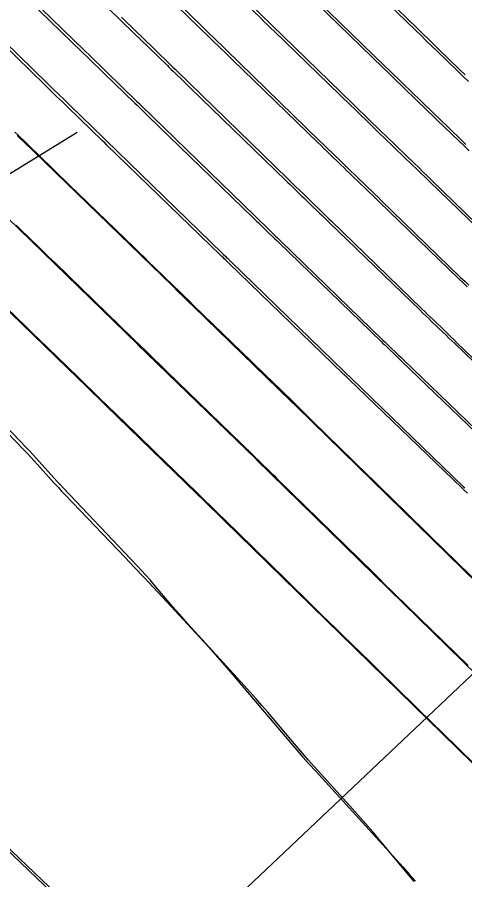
# Model space of a CAD drawing. Extents: x 954385 to 988206, y 1868364 to 1924553.
# Drawn here: x 955503.5 to 955530.6, y 1923273.7 to 1923325.9 of the extents above; entities that cross this region are included whole.
import ezdxf

# ---------------------------------------------------------------- set-up
doc = ezdxf.new("R2010")
doc.units = 0
for name, color, linetype in [('1', 7, 'Continuous'), ('Default', 7, 'Continuous'), ('Ex_Major Contours', 7, 'Continuous'), ('Ex_Minor Contours', 7, 'Continuous'), ('Perimeter', 7, 'Continuous'), ('Slopes', 7, 'Continuous')]:
    doc.layers.add(name, color=color, linetype=linetype)

msp = doc.modelspace()

# ---------------------------------------------------------------- linework, layer by layer
at = {"layer": '1'}
for points in [[(955521.7, 1923331.097), (955527.755, 1923325.218), (955528.075, 1923324.908), (955528.395, 1923324.597), (955528.715, 1923324.286), (955529.036, 1923323.976), (955530.317, 1923322.733), (955530.638, 1923322.423)], [(955519.668, 1923328.889), (955525.785, 1923322.95), (955526.056, 1923322.687), (955526.327, 1923322.424), (955526.598, 1923322.161), (955526.869, 1923321.898), (955527.953, 1923320.847), (955528.224, 1923320.584), (955528.496, 1923320.321), (955528.767, 1923320.059), (955529.039, 1923319.797), (955530.374, 1923318.511), (955530.687, 1923318.209)], [(955504.313, 1923327.077), (955507.567, 1923323.915), (955507.898, 1923323.594), (955508.229, 1923323.272), (955508.561, 1923322.95), (955508.892, 1923322.629), (955510.736, 1923320.836), (955510.879, 1923320.698), (955511.021, 1923320.56), (955517.905, 1923313.875), (955517.979, 1923313.803), (955518.053, 1923313.731), (955518.127, 1923313.66), (955518.201, 1923313.588), (955518.498, 1923313.301), (955518.572, 1923313.229), (955518.646, 1923313.157), (955518.72, 1923313.085), (955518.794, 1923313.014), (955519.159, 1923312.662), (955519.244, 1923312.58), (955519.33, 1923312.497), (955519.415, 1923312.415), (955519.501, 1923312.332), (955525.662, 1923306.359), (955525.768, 1923306.257), (955525.873, 1923306.155), (955525.979, 1923306.053), (955526.084, 1923305.951), (955526.507, 1923305.544), (955526.613, 1923305.442), (955526.719, 1923305.34), (955526.825, 1923305.238), (955526.93, 1923305.136), (955532.919, 1923299.367)], [(955513.247, 1923326.762), (955514.684, 1923325.366), (955514.85, 1923325.205), (955515.015, 1923325.044), (955515.181, 1923324.884), (955515.346, 1923324.723), (955521.845, 1923318.412), (955522.017, 1923318.245), (955522.19, 1923318.078), (955522.362, 1923317.91), (955522.535, 1923317.743), (955523.225, 1923317.074), (955523.398, 1923316.906), (955523.571, 1923316.739), (955523.744, 1923316.572), (955523.917, 1923316.405), (955524.766, 1923315.587), (955524.965, 1923315.394), (955525.165, 1923315.202), (955525.364, 1923315.01), (955525.562, 1923314.817), (955530.369, 1923310.158), (955530.615, 1923309.92), (955530.86, 1923309.682)], [(955532.722, 1923312.057), (955528.593, 1923316.06), (955528.338, 1923316.307), (955528.082, 1923316.555), (955527.826, 1923316.802), (955527.57, 1923317.049), (955526.478, 1923318.101), (955526.256, 1923318.316), (955526.033, 1923318.53), (955525.811, 1923318.745), (955525.589, 1923318.96), (955524.702, 1923319.82), (955524.48, 1923320.036), (955524.258, 1923320.251), (955524.036, 1923320.466), (955523.815, 1923320.681), (955517.509, 1923326.804)], [(955489.905, 1923326.347), (955490.56, 1923325.712), (955496.424, 1923320.03), (955496.438, 1923320.017), (955500.738, 1923315.849), (955500.743, 1923315.844), (955510.792, 1923306.11), (955510.799, 1923306.103), (955517.97, 1923299.148), (955517.978, 1923299.14), (955546.543, 1923271.234)], [(955509.818, 1923325.911), (955510.131, 1923325.607), (955510.444, 1923325.303), (955510.757, 1923324.999), (955511.069, 1923324.695), (955512.71, 1923323.101), (955512.829, 1923322.986), (955512.947, 1923322.871), (955513.065, 1923322.756), (955513.183, 1923322.642), (955519.875, 1923316.144), (955519.998, 1923316.024), (955520.121, 1923315.905), (955520.245, 1923315.785), (955520.368, 1923315.665), (955520.861, 1923315.187), (955520.985, 1923315.068), (955521.108, 1923314.948), (955521.232, 1923314.829), (955521.356, 1923314.71), (955521.963, 1923314.124), (955522.105, 1923313.987), (955522.247, 1923313.85), (955522.389, 1923313.712), (955522.531, 1923313.575), (955528.016, 1923308.258), (955528.191, 1923308.088), (955528.367, 1923307.918), (955528.543, 1923307.749), (955528.719, 1923307.579), (955529.423, 1923306.901), (955529.599, 1923306.732), (955529.775, 1923306.562), (955529.951, 1923306.392), (955530.127, 1923306.223), (955535.307, 1923301.233)], [(955501.842, 1923325.295), (955505.316, 1923321.92), (955505.666, 1923321.58), (955506.015, 1923321.241), (955506.364, 1923320.901), (955506.714, 1923320.562), (955508.762, 1923318.571), (955508.858, 1923318.479), (955515.935, 1923311.607), (955516.01, 1923311.534), (955516.134, 1923311.414), (955516.183, 1923311.366), (955516.233, 1923311.318), (955516.355, 1923311.2), (955516.384, 1923311.173), (955516.413, 1923311.145), (955516.441, 1923311.117), (955516.47, 1923311.09), (955523.309, 1923304.46), (955523.344, 1923304.425), (955523.38, 1923304.391), (955523.415, 1923304.357), (955523.45, 1923304.323), (955523.628, 1923304.152), (955523.734, 1923304.05), (955530.531, 1923297.502), (955530.621, 1923297.415)], [(955549.963, 1923273.485), (955549.655, 1923273.786), (955549.347, 1923274.087), (955549.038, 1923274.387), (955548.73, 1923274.688), (955521.372, 1923301.416), (955521.052, 1923301.728), (955520.731, 1923302.041), (955520.411, 1923302.353), (955520.089, 1923302.664), (955514.185, 1923308.39), (955513.869, 1923308.697), (955513.553, 1923309.004), (955513.237, 1923309.31), (955512.921, 1923309.616), (955503.872, 1923318.382), (955503.685, 1923318.563), (955503.497, 1923318.745)], [(955498.328, 1923312.615), (955507.187, 1923304.033), (955507.612, 1923303.621), (955508.037, 1923303.209), (955508.463, 1923302.796), (955508.888, 1923302.384), (955514.382, 1923297.056), (955514.799, 1923296.651), (955515.216, 1923296.246), (955515.632, 1923295.84), (955516.048, 1923295.434), (955543.386, 1923268.727)], [(955498.928, 1923304.859), (955503.88, 1923299.742), (955504.095, 1923299.517), (955504.308, 1923299.291), (955504.518, 1923299.062), (955504.727, 1923298.832), (955505.557, 1923297.905), (955505.765, 1923297.674), (955505.976, 1923297.445), (955506.188, 1923297.218), (955506.402, 1923296.993), (955510.043, 1923293.194), (955510.611, 1923292.599), (955511.176, 1923292.002), (955511.738, 1923291.402), (955512.298, 1923290.799), (955515.062, 1923287.811), (955515.353, 1923287.493), (955515.641, 1923287.171), (955515.926, 1923286.847), (955516.207, 1923286.519), (955520.075, 1923281.963), (955520.442, 1923281.535), (955520.813, 1923281.11), (955521.188, 1923280.688), (955521.567, 1923280.27), (955526.872, 1923274.457), (955527.259, 1923274.028), (955527.642, 1923273.593)]]:
    msp.add_lwpolyline(points, dxfattribs=at)
at = {"layer": 'Default'}
msp.add_line((955858.372, 1922937.149), (955453.201, 1923322.797), dxfattribs=at)
at = {"layer": 'Ex_Major Contours'}
msp.add_lwpolyline([(955532.623, 1923311.961), (955528.475, 1923315.971), (955528.22, 1923316.217), (955527.965, 1923316.463), (955527.71, 1923316.709), (955527.455, 1923316.954), (955526.366, 1923318.001), (955526.145, 1923318.215), (955525.923, 1923318.428), (955525.701, 1923318.642), (955525.48, 1923318.856), (955524.595, 1923319.712), (955524.373, 1923319.926), (955524.152, 1923320.14), (955523.931, 1923320.354), (955523.71, 1923320.568), (955519.088, 1923325.046), (955518.876, 1923325.251), (955518.664, 1923325.456), (955518.453, 1923325.661), (955518.241, 1923325.866), (955517.393, 1923326.687)], dxfattribs=at)
at = {"layer": 'Ex_Minor Contours'}
for points in [[(955506.649, 1923328.741), (955509.693, 1923325.79), (955510.007, 1923325.486), (955510.321, 1923325.182), (955510.634, 1923324.878), (955510.948, 1923324.574), (955512.598, 1923322.978), (955512.716, 1923322.864), (955512.833, 1923322.751), (955512.95, 1923322.638), (955513.067, 1923322.524), (955513.536, 1923322.07), (955513.653, 1923321.957), (955513.77, 1923321.844), (955513.887, 1923321.73), (955514.004, 1923321.617), (955519.771, 1923316.03), (955519.893, 1923315.912), (955520.015, 1923315.793), (955520.138, 1923315.675), (955520.26, 1923315.557), (955520.75, 1923315.083), (955520.872, 1923314.965), (955520.994, 1923314.847), (955521.117, 1923314.729), (955521.24, 1923314.611), (955521.842, 1923314.032), (955521.983, 1923313.896), (955522.124, 1923313.76), (955522.265, 1923313.624), (955522.406, 1923313.488), (955527.914, 1923308.164), (955528.088, 1923307.995), (955528.263, 1923307.827), (955528.437, 1923307.659), (955528.612, 1923307.491), (955529.311, 1923306.82), (955529.486, 1923306.652), (955529.661, 1923306.484), (955529.836, 1923306.316), (955530.011, 1923306.148), (955535.215, 1923301.149)], [(955530.851, 1923322.01), (955530.531, 1923322.319), (955530.21, 1923322.628), (955528.929, 1923323.867), (955528.609, 1923324.176), (955528.289, 1923324.486), (955527.969, 1923324.796), (955527.649, 1923325.106), (955524.172, 1923328.474)], [(955504.177, 1923326.959), (955507.441, 1923323.795), (955507.773, 1923323.473), (955508.106, 1923323.151), (955508.438, 1923322.829), (955508.77, 1923322.508), (955510.625, 1923320.713), (955510.765, 1923320.578), (955510.904, 1923320.443), (955511.183, 1923320.173), (955511.323, 1923320.037), (955511.463, 1923319.902), (955517.801, 1923313.761), (955517.874, 1923313.691), (955517.947, 1923313.62), (955518.02, 1923313.55), (955518.093, 1923313.479), (955518.384, 1923313.197), (955518.457, 1923313.127), (955518.53, 1923313.056), (955518.603, 1923312.986), (955518.676, 1923312.916), (955519.035, 1923312.571), (955519.119, 1923312.49), (955519.203, 1923312.409), (955519.287, 1923312.328), (955519.371, 1923312.247), (955525.559, 1923306.265), (955525.663, 1923306.164), (955525.767, 1923306.064), (955525.872, 1923305.964), (955525.976, 1923305.864), (955526.393, 1923305.463), (955526.497, 1923305.363), (955526.601, 1923305.263), (955526.705, 1923305.163), (955526.81, 1923305.063), (955532.826, 1923299.283)], [(955513.127, 1923326.641), (955514.572, 1923325.242), (955514.736, 1923325.083), (955514.901, 1923324.924), (955515.066, 1923324.765), (955515.23, 1923324.605), (955515.888, 1923323.968), (955516.053, 1923323.809), (955516.217, 1923323.65), (955516.382, 1923323.49), (955516.546, 1923323.331), (955521.74, 1923318.299), (955521.912, 1923318.133), (955522.084, 1923317.967), (955522.255, 1923317.8), (955522.427, 1923317.634), (955523.115, 1923316.97), (955523.287, 1923316.804), (955523.459, 1923316.638), (955523.631, 1923316.472), (955523.803, 1923316.306), (955524.648, 1923315.493), (955524.846, 1923315.302), (955525.045, 1923315.111), (955525.243, 1923314.92), (955525.44, 1923314.729), (955530.268, 1923310.063), (955530.513, 1923309.826), (955530.758, 1923309.59)], [(955521.63, 1923326.76), (955525.679, 1923322.837), (955525.95, 1923322.575), (955526.221, 1923322.313), (955526.491, 1923322.051), (955526.762, 1923321.789), (955527.845, 1923320.742), (955528.116, 1923320.48), (955528.387, 1923320.219), (955528.658, 1923319.958), (955528.93, 1923319.696), (955530.262, 1923318.416), (955530.574, 1923318.115), (955530.886, 1923317.814)], [(955530.78, 1923297.089), (955530.566, 1923297.295), (955530.48, 1923297.377), (955530.437, 1923297.418), (955523.609, 1923303.978), (955523.474, 1923304.107), (955523.339, 1923304.236), (955523.306, 1923304.269), (955523.272, 1923304.301), (955523.239, 1923304.333), (955523.205, 1923304.366), (955516.336, 1923311.005), (955516.282, 1923311.058), (955516.228, 1923311.11), (955516.113, 1923311.221), (955516.066, 1923311.266), (955516.019, 1923311.311), (955515.902, 1923311.424), (955515.832, 1923311.492), (955508.921, 1923318.188), (955508.831, 1923318.275), (955508.674, 1923318.427), (955508.651, 1923318.448), (955506.592, 1923320.441), (955506.241, 1923320.78), (955505.891, 1923321.12), (955505.54, 1923321.459), (955505.19, 1923321.799), (955501.695, 1923325.186)], [(955503.361, 1923318.96), (955503.538, 1923318.788), (955503.715, 1923318.616), (955503.893, 1923318.444), (955505.214, 1923317.161), (955505.334, 1923317.045), (955505.453, 1923316.929), (955505.573, 1923316.813), (955505.692, 1923316.697), (955506.17, 1923316.234), (955506.29, 1923316.118), (955506.409, 1923316.002), (955506.529, 1923315.886), (955506.648, 1923315.771), (955510.584, 1923311.958), (955510.885, 1923311.666), (955511.185, 1923311.375), (955511.486, 1923311.084), (955511.787, 1923310.792), (955512.989, 1923309.626), (955513.29, 1923309.335), (955513.591, 1923309.043), (955513.891, 1923308.752), (955514.192, 1923308.46), (955517.699, 1923305.055), (955518.006, 1923304.757), (955518.313, 1923304.459), (955518.619, 1923304.162), (955518.926, 1923303.864), (955520.153, 1923302.673), (955520.459, 1923302.375), (955520.765, 1923302.077), (955521.071, 1923301.778), (955521.377, 1923301.48), (955524.749, 1923298.181), (955525.065, 1923297.871), (955525.382, 1923297.562), (955525.699, 1923297.252), (955526.016, 1923296.942), (955527.283, 1923295.704), (955527.6, 1923295.394), (955527.916, 1923295.085), (955528.233, 1923294.775), (955528.55, 1923294.466), (955531.774, 1923291.316)], [(955530.823, 1923286.652), (955525.644, 1923291.712), (955525.547, 1923291.807), (955525.45, 1923291.902), (955525.062, 1923292.282), (955519.27, 1923297.947), (955519.144, 1923298.071), (955519.018, 1923298.194), (955518.891, 1923298.317), (955518.765, 1923298.441), (955518.261, 1923298.934), (955518.134, 1923299.057), (955518.008, 1923299.18), (955517.882, 1923299.303), (955517.755, 1923299.426), (955512.587, 1923304.444), (955512.411, 1923304.614), (955512.236, 1923304.784), (955512.061, 1923304.955), (955511.885, 1923305.125), (955511.184, 1923305.806), (955511.009, 1923305.976), (955510.833, 1923306.146), (955510.658, 1923306.316), (955510.482, 1923306.486), (955505.812, 1923311.01), (955505.596, 1923311.22), (955505.38, 1923311.429), (955505.164, 1923311.639), (955504.948, 1923311.848), (955504.083, 1923312.686), (955503.867, 1923312.895), (955503.651, 1923313.105), (955503.435, 1923313.315)], [(955531.957, 1923279.947), (955530.354, 1923281.515), (955529.953, 1923281.907), (955529.553, 1923282.299), (955529.152, 1923282.691), (955528.751, 1923283.083), (955526.531, 1923285.255), (955526.118, 1923285.659), (955525.705, 1923286.062), (955525.292, 1923286.466), (955524.879, 1923286.869), (955523.227, 1923288.483), (955522.814, 1923288.887), (955522.401, 1923289.29), (955521.988, 1923289.694), (955521.576, 1923290.097), (955519.489, 1923292.137), (955519.065, 1923292.551), (955518.641, 1923292.966), (955518.217, 1923293.38), (955517.793, 1923293.795), (955516.098, 1923295.453), (955515.674, 1923295.867), (955515.249, 1923296.281), (955514.825, 1923296.695), (955514.399, 1923297.108), (955512.42, 1923299.03), (955511.985, 1923299.452), (955511.551, 1923299.874), (955511.116, 1923300.296), (955510.682, 1923300.718), (955508.944, 1923302.405), (955508.51, 1923302.827), (955508.075, 1923303.248), (955507.641, 1923303.67), (955507.206, 1923304.091), (955505.306, 1923305.934), (955504.865, 1923306.362), (955504.424, 1923306.789), (955503.982, 1923307.217), (955503.541, 1923307.644), (955501.258, 1923309.856)], [(955527.551, 1923273.574), (955525.518, 1923276.012), (955525.06, 1923276.556), (955524.597, 1923277.095), (955524.129, 1923277.629), (955523.655, 1923278.159), (955521.496, 1923280.548), (955521.136, 1923280.951), (955520.779, 1923281.356), (955520.426, 1923281.764), (955520.076, 1923282.176), (955518.684, 1923283.827), (955518.333, 1923284.238), (955517.979, 1923284.646), (955517.621, 1923285.05), (955517.259, 1923285.45), (955513.849, 1923289.183), (955513.587, 1923289.472), (955513.328, 1923289.763), (955513.071, 1923290.056), (955512.817, 1923290.352), (955511.806, 1923291.539), (955511.551, 1923291.834), (955511.292, 1923292.125), (955511.03, 1923292.413), (955510.763, 1923292.697), (955506.305, 1923297.39), (955506.115, 1923297.591), (955505.927, 1923297.794), (955505.741, 1923297.998), (955505.556, 1923298.203), (955504.819, 1923299.028), (955504.634, 1923299.233), (955504.447, 1923299.437), (955504.258, 1923299.639), (955504.068, 1923299.839), (955498.823, 1923305.295)]]:
    msp.add_lwpolyline(points, dxfattribs=at)
at = {"layer": 'Perimeter'}
msp.add_lwpolyline([(955453.831, 1923268.974), (955448.495, 1923276.541), (955440.881, 1923283.045), (955437.759, 1923286.64), (955433.675, 1923291.02), (955426.871, 1923298.362), (955421.789, 1923303.911), (955420.109, 1923305.748), (955413.351, 1923313.137), (955406.749, 1923320.685), (955406.556, 1923320.9), (955399.449, 1923328.966), (955392.84, 1923336.482), (955392.199, 1923337.216), (955386.259, 1923344.026), (955380.84, 1923350.244), (955404.441, 1923372.803), (955430.664, 1923345.369), (955463.111, 1923313.401), (955497.691, 1923280.642), (955532.806, 1923247.125)], dxfattribs=at)
at = {"layer": 'Slopes'}
for points in [[(955507.131, 1923318.928), (955469.127, 1923295.551), (955471.981, 1923300.829), (955469.127, 1923295.551), (955475.125, 1923295.718)], [(955407.131, 1923168.928), (955545.299, 1923299.568), (955543.584, 1923293.818), (955545.299, 1923299.568), (955539.462, 1923298.178)]]:
    msp.add_lwpolyline(points, dxfattribs=at)

doc.saveas('drawing.dxf')
